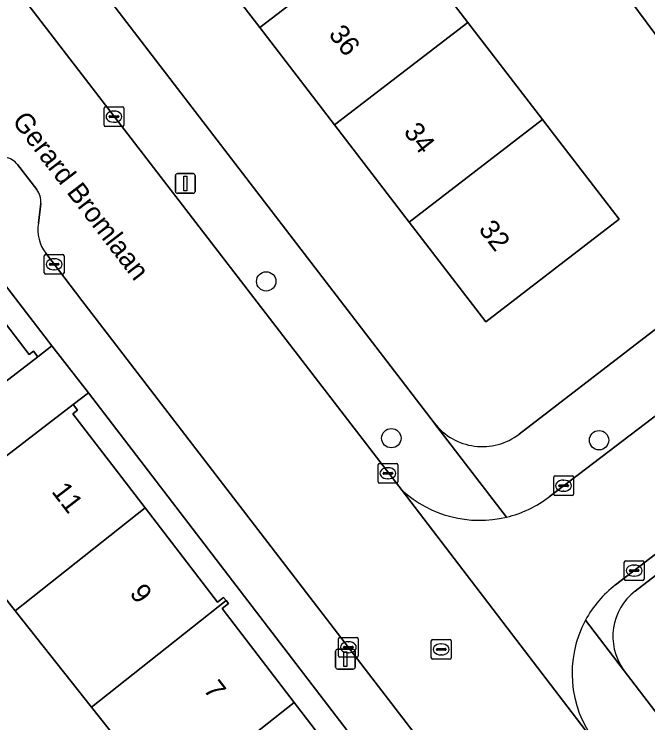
# Model space of a CAD drawing. Extents: x 159352 to 160617, y 385888 to 387323.
# Drawn here: x 159860.54 to 159892.57, y 386787.94 to 386823.75 of the extents above; entities that cross this region are included whole.
import ezdxf

# ---------------------------------------------------------------- set-up
doc = ezdxf.new("R2010")
doc.units = 0
for name, color, linetype in [('IMGEO_Boom', 7, 'Continuous'), ('IMGEO_Erf', 7, 'Continuous'), ('IMGEO_Groenvoorziening', 7, 'Continuous'), ('IMGEO_Kolk', 7, 'Continuous'), ('IMGEO_Lichtmast', 7, 'Continuous'), ('IMGEO_Openbare_ruimte_label', 7, 'Continuous'), ('IMGEO_Pand', 7, 'Continuous'), ('IMGEO_Pand_nummerreeks', 7, 'Continuous'), ('IMGEO_Rijbaan_lokaal_open', 7, 'Continuous'), ('IMGEO_Rioolput', 7, 'Continuous'), ('IMGEO_Voetpad_open', 7, 'Continuous')]:
    doc.layers.add(name, color=color, linetype=linetype)

msp = doc.modelspace()

# ---------------------------------------------------------------- linework, layer by layer
at = {"layer": 'IMGEO_Boom'}
for centre in [(159873.277, 386810.25), (159879.602, 386802.325), (159890.101, 386802.222)]:
    msp.add_circle(centre, 0.489, dxfattribs=at)
at = {"layer": 'IMGEO_Erf'}
for points in [[(159822.908, 386879.759), (159881.774, 386803.094)], [(159857.639, 386811.313), (159861.297, 386806.558), (159861.517, 386806.728), (159861.737, 386806.442), (159862.444, 386806.998), (159816.082, 386867.396)], [(159859.023, 386855.143), (159861.488, 386857.037), (159863.263, 386854.731), (159860.798, 386852.835), (159864.577, 386847.918), (159868.355, 386843.003), (159872.133, 386838.087), (159875.912, 386833.171), (159879.69, 386828.256), (159883.469, 386823.34), (159887.247, 386818.424), (159888.071, 386817.353), (159891.118, 386813.388), (159884.378, 386808.207), (159880.509, 386813.241), (159876.73, 386818.157), (159872.952, 386823.073), (159869.174, 386827.988), (159865.395, 386832.904), (159861.617, 386837.82), (159857.838, 386842.736)], [(159886.065, 386802.535), (159898.945, 386812.449), (159894.229, 386818.62), (159895.391, 386819.561), (159893.008, 386822.658), (159892.915, 386822.784), (159890.451, 386826.136)], [(159890.713, 386770.139), (159864.301, 386804.62), (159863.526, 386804.025), (159863.743, 386803.741), (159863.509, 386803.561), (159867.163, 386798.8), (159870.815, 386794.041), (159871.127, 386794.281), (159871.249, 386794.122), (159871.37, 386793.964), (159871.048, 386793.717), (159874.69, 386788.972), (159878.328, 386784.232)], [(159860.594, 386793.607), (159856.792, 386798.416), (159856.474, 386798.172), (159856.26, 386798.449), (159847.536, 386791.757), (159848.92, 386789.953), (159850.903, 386791.476), (159853.723, 386787.804)], [(159866.514, 386786.12), (159864.442, 386788.74), (159860.594, 386793.607)]]:
    msp.add_lwpolyline(points, dxfattribs=at)
msp.add_arc((159884.198, 386804.954), 3.056, 217.4984, 307.657, dxfattribs=at)
at = {"layer": 'IMGEO_Groenvoorziening'}
for points in [[(159896.726, 386797.013), (159896.109, 386797.814), (159891.918, 386794.588)], [(159891.323, 386790.641), (159902.664, 386775.821)]]:
    msp.add_lwpolyline(points, dxfattribs=at)
msp.add_arc((159893.692, 386792.302), 2.893, 127.816, 215.0388, dxfattribs=at)
at = {"layer": 'IMGEO_Kolk'}
for p, q in [((159865.081, 386818.148), (159865.081, 386819)), ((159865.156, 386819.074), (159866.008, 386819.074)), ((159866.082, 386819), (159866.082, 386818.148)), ((159865.383, 386818.617), (159865.781, 386818.617)), ((159865.569, 386818.854), (159865.594, 386818.854)), ((159865.34, 386818.568), (159865.34, 386818.58)), ((159865.778, 386818.531), (159865.38, 386818.531)), ((159865.592, 386818.294), (159865.567, 386818.294)), ((159865.824, 386818.58), (159865.824, 386818.568)), ((159866.008, 386818.074), (159865.156, 386818.074)), ((159862.058, 386810.686), (159862.058, 386811.538)), ((159862.133, 386811.612), (159862.985, 386811.612)), ((159863.059, 386811.538), (159863.059, 386810.686)), ((159862.317, 386811.106), (159862.317, 386811.118)), ((159862.36, 386811.155), (159862.758, 386811.155)), ((159862.546, 386811.392), (159862.571, 386811.392)), ((159862.801, 386811.118), (159862.801, 386811.106)), ((159862.755, 386811.069), (159862.357, 386811.069)), ((159862.569, 386810.832), (159862.544, 386810.832)), ((159862.985, 386810.612), (159862.133, 386810.612)), ((159878.929, 386800.126), (159878.929, 386800.978)), ((159879.004, 386801.052), (159879.856, 386801.052)), ((159879.417, 386800.832), (159879.442, 386800.832)), ((159879.93, 386800.978), (159879.93, 386800.126)), ((159879.188, 386800.546), (159879.188, 386800.558)), ((159879.626, 386800.509), (159879.228, 386800.509)), ((159879.231, 386800.595), (159879.629, 386800.595)), ((159879.672, 386800.558), (159879.672, 386800.546)), ((159887.807, 386799.499), (159887.807, 386800.351)), ((159887.882, 386800.425), (159888.734, 386800.425)), ((159888.808, 386800.351), (159888.808, 386799.499)), ((159879.856, 386800.052), (159879.004, 386800.052)), ((159879.44, 386800.272), (159879.415, 386800.272)), ((159888.295, 386800.205), (159888.32, 386800.205)), ((159888.066, 386799.919), (159888.066, 386799.931)), ((159888.504, 386799.882), (159888.106, 386799.882)), ((159888.109, 386799.968), (159888.507, 386799.968)), ((159888.318, 386799.645), (159888.293, 386799.645)), ((159888.55, 386799.931), (159888.55, 386799.919)), ((159888.734, 386799.425), (159887.882, 386799.425)), ((159891.376, 386795.208), (159891.376, 386796.06)), ((159891.451, 386796.134), (159892.303, 386796.134)), ((159892.377, 386796.06), (159892.377, 386795.208)), ((159891.864, 386795.914), (159891.889, 386795.914)), ((159891.635, 386795.628), (159891.635, 386795.64)), ((159892.073, 386795.591), (159891.675, 386795.591)), ((159891.678, 386795.677), (159892.076, 386795.677)), ((159891.887, 386795.354), (159891.862, 386795.354)), ((159892.119, 386795.64), (159892.119, 386795.628)), ((159892.303, 386795.134), (159891.451, 386795.134)), ((159876.929, 386791.331), (159876.929, 386792.183)), ((159877.004, 386792.257), (159877.856, 386792.257)), ((159877.93, 386792.183), (159877.93, 386791.331)), ((159877.188, 386791.751), (159877.188, 386791.763)), ((159877.231, 386791.8), (159877.629, 386791.8)), ((159877.417, 386792.037), (159877.442, 386792.037)), ((159877.672, 386791.763), (159877.672, 386791.751)), ((159877.626, 386791.714), (159877.228, 386791.714)), ((159877.44, 386791.477), (159877.415, 386791.477)), ((159877.856, 386791.257), (159877.004, 386791.257))]:
    msp.add_line(p, q, dxfattribs=at)
for points in [[(159865.081, 386818.148), (159865.081, 386819)], [(159865.156, 386819.074), (159866.008, 386819.074)], [(159866.082, 386819), (159866.082, 386818.148)], [(159866.008, 386818.074), (159865.156, 386818.074)], [(159862.058, 386810.686), (159862.058, 386811.538)], [(159862.133, 386811.612), (159862.985, 386811.612)], [(159863.059, 386811.538), (159863.059, 386810.686)], [(159862.985, 386810.612), (159862.133, 386810.612)], [(159878.929, 386800.126), (159878.929, 386800.978)], [(159879.004, 386801.052), (159879.856, 386801.052)], [(159879.93, 386800.978), (159879.93, 386800.126)], [(159887.807, 386799.499), (159887.807, 386800.351)], [(159887.882, 386800.425), (159888.734, 386800.425)], [(159888.808, 386800.351), (159888.808, 386799.499)], [(159879.856, 386800.052), (159879.004, 386800.052)], [(159888.734, 386799.425), (159887.882, 386799.425)], [(159891.376, 386795.208), (159891.376, 386796.06)], [(159891.451, 386796.134), (159892.303, 386796.134)], [(159892.377, 386796.06), (159892.377, 386795.208)], [(159892.303, 386795.134), (159891.451, 386795.134)], [(159876.929, 386791.331), (159876.929, 386792.183)], [(159877.004, 386792.257), (159877.856, 386792.257)], [(159877.93, 386792.183), (159877.93, 386791.331)], [(159877.856, 386791.257), (159877.004, 386791.257)]]:
    msp.add_lwpolyline(points, dxfattribs=at)
for centre, radius, start, end in [((159865.158, 386818.998), 0.0765, 91.552, 178.448), ((159865.158, 386818.998), 0.0765, 91.552, 178.448), ((159866.006, 386818.998), 0.0765, 1.552, 88.448), ((159866.006, 386818.998), 0.0765, 1.552, 88.448), ((159865.38, 386818.577), 0.0403, 85.8775, 175.7526), ((159865.785, 386818.579), 0.0386, 1.7309, 96.639), ((159865.377, 386818.567), 0.0366, 178.938, 274.7102), ((159865.781, 386818.574), 0.043, 264.8664, 352.4533), ((159865.158, 386818.15), 0.0765, 181.552, 268.448), ((159865.158, 386818.15), 0.0765, 181.552, 268.448), ((159866.006, 386818.15), 0.0765, 271.552, 358.448), ((159866.006, 386818.15), 0.0765, 271.552, 358.448), ((159862.135, 386811.536), 0.0765, 91.552, 178.448), ((159862.135, 386811.536), 0.0765, 91.552, 178.448), ((159862.983, 386811.536), 0.0765, 1.552, 88.448), ((159862.983, 386811.536), 0.0765, 1.552, 88.448), ((159862.357, 386811.115), 0.0403, 85.8775, 175.7526), ((159862.354, 386811.105), 0.0366, 178.938, 274.7102), ((159862.758, 386811.112), 0.043, 264.8664, 352.4533), ((159862.762, 386811.117), 0.0386, 1.7309, 96.639), ((159862.135, 386810.688), 0.0765, 181.552, 268.448), ((159862.135, 386810.688), 0.0765, 181.552, 268.448), ((159862.983, 386810.688), 0.0765, 271.552, 358.448), ((159862.983, 386810.688), 0.0765, 271.552, 358.448), ((159879.006, 386800.976), 0.0765, 91.552, 178.448), ((159879.006, 386800.976), 0.0765, 91.552, 178.448), ((159879.854, 386800.976), 0.0765, 1.552, 88.448), ((159879.854, 386800.976), 0.0765, 1.552, 88.448), ((159879.228, 386800.555), 0.0403, 85.8775, 175.7526), ((159879.225, 386800.545), 0.0366, 178.938, 274.7102), ((159879.629, 386800.552), 0.043, 264.8664, 352.4533), ((159879.633, 386800.557), 0.0386, 1.7309, 96.639), ((159887.884, 386800.349), 0.0765, 91.552, 178.448), ((159887.884, 386800.349), 0.0765, 91.552, 178.448), ((159888.732, 386800.349), 0.0765, 1.552, 88.448), ((159888.732, 386800.349), 0.0765, 1.552, 88.448), ((159879.006, 386800.128), 0.0765, 181.552, 268.448), ((159879.006, 386800.128), 0.0765, 181.552, 268.448), ((159879.854, 386800.128), 0.0765, 271.552, 358.448), ((159879.854, 386800.128), 0.0765, 271.552, 358.448), ((159888.106, 386799.928), 0.0403, 85.8775, 175.7526), ((159888.103, 386799.918), 0.0366, 178.938, 274.7102), ((159888.507, 386799.925), 0.043, 264.8664, 352.4533), ((159888.511, 386799.93), 0.0386, 1.7309, 96.639), ((159887.884, 386799.501), 0.0765, 181.552, 268.448), ((159887.884, 386799.501), 0.0765, 181.552, 268.448), ((159888.732, 386799.501), 0.0765, 271.552, 358.448), ((159888.732, 386799.501), 0.0765, 271.552, 358.448), ((159891.453, 386796.058), 0.0765, 91.552, 178.448), ((159891.453, 386796.058), 0.0765, 91.552, 178.448), ((159892.301, 386796.058), 0.0765, 1.552, 88.448), ((159892.301, 386796.058), 0.0765, 1.552, 88.448), ((159891.675, 386795.637), 0.0403, 85.8775, 175.7526), ((159891.672, 386795.627), 0.0366, 178.938, 274.7102), ((159892.076, 386795.634), 0.043, 264.8664, 352.4533), ((159892.08, 386795.639), 0.0386, 1.7309, 96.639), ((159891.453, 386795.21), 0.0765, 181.552, 268.448), ((159891.453, 386795.21), 0.0765, 181.552, 268.448), ((159892.301, 386795.21), 0.0765, 271.552, 358.448), ((159892.301, 386795.21), 0.0765, 271.552, 358.448), ((159877.006, 386792.181), 0.0765, 91.552, 178.448), ((159877.006, 386792.181), 0.0765, 91.552, 178.448), ((159877.854, 386792.181), 0.0765, 1.552, 88.448), ((159877.854, 386792.181), 0.0765, 1.552, 88.448), ((159877.228, 386791.76), 0.0403, 85.8775, 175.7526), ((159877.225, 386791.75), 0.0366, 178.938, 274.7102), ((159877.629, 386791.757), 0.043, 264.8664, 352.4533), ((159877.633, 386791.762), 0.0386, 1.7309, 96.639), ((159877.006, 386791.333), 0.0765, 181.552, 268.448), ((159877.006, 386791.333), 0.0765, 181.552, 268.448), ((159877.854, 386791.333), 0.0765, 271.552, 358.448), ((159877.854, 386791.333), 0.0765, 271.552, 358.448)]:
    msp.add_arc(centre, radius, start, end, dxfattribs=at)
for centre, major_axis, ratio, start_param, end_param in [((159865.568, 386818.574), (-0.387, 0.002), 0.722429, 4.712389, 7.853982), ((159865.593, 386818.574), (-0.39, 0.002), 0.717154, 1.570796, 4.712389), ((159862.545, 386811.112), (-0.387, 0.002), 0.722429, 4.712389, 7.853982), ((159862.57, 386811.112), (-0.39, 0.002), 0.717154, 1.570796, 4.712389), ((159879.416, 386800.552), (-0.387, 0.002), 0.722429, 4.712389, 7.853982), ((159879.441, 386800.552), (-0.39, 0.002), 0.717154, 1.570796, 4.712389), ((159888.294, 386799.925), (-0.387, 0.002), 0.722429, 4.712389, 7.853982), ((159888.319, 386799.925), (-0.39, 0.002), 0.717154, 1.570796, 4.712389), ((159891.863, 386795.634), (-0.387, 0.002), 0.722429, 4.712389, 7.853982), ((159891.888, 386795.634), (-0.39, 0.002), 0.717154, 1.570796, 4.712389), ((159877.416, 386791.757), (-0.387, 0.002), 0.722429, 4.712389, 7.853982), ((159877.441, 386791.757), (-0.39, 0.002), 0.717154, 1.570796, 4.712389)]:
    msp.add_ellipse(centre, major_axis=major_axis, ratio=ratio, start_param=start_param, end_param=end_param, dxfattribs=at)
at = {"layer": 'IMGEO_Lichtmast'}
for p, q in [((159868.691, 386814.799), (159868.691, 386815.599)), ((159868.691, 386815.599), (159868.691, 386814.799)), ((159868.791, 386815.699), (159869.581, 386815.699)), ((159869.581, 386815.699), (159868.791, 386815.699)), ((159869.681, 386815.599), (159869.681, 386814.799)), ((159869.681, 386814.799), (159869.681, 386815.599)), ((159869.581, 386814.699), (159868.791, 386814.699)), ((159868.791, 386814.699), (159869.581, 386814.699)), ((159876.785, 386790.758), (159876.785, 386791.558)), ((159876.785, 386791.558), (159876.785, 386790.758)), ((159876.885, 386791.658), (159877.675, 386791.658)), ((159877.675, 386791.658), (159876.885, 386791.658)), ((159877.775, 386791.558), (159877.775, 386790.758)), ((159877.775, 386790.758), (159877.775, 386791.558)), ((159877.675, 386790.658), (159876.885, 386790.658)), ((159876.885, 386790.658), (159877.675, 386790.658))]:
    msp.add_line(p, q, dxfattribs=at)
for points in [[(159869.111, 386815.574), (159869.261, 386815.574), (159869.261, 386814.824), (159869.111, 386814.824), (159869.111, 386815.574)], [(159877.205, 386791.533), (159877.355, 386791.533), (159877.355, 386790.783), (159877.205, 386790.783), (159877.205, 386791.533)]]:
    msp.add_lwpolyline(points, dxfattribs=at)
for centre, start, end in [((159868.791, 386815.599), 90, 180), ((159868.791, 386815.599), 90, 180), ((159869.581, 386815.599), 0, 90), ((159869.581, 386815.599), 360, 90), ((159868.791, 386814.799), 180, 270), ((159868.791, 386814.799), 180, 270), ((159869.581, 386814.799), 270, 0), ((159869.581, 386814.799), 270, 0), ((159876.885, 386791.558), 90, 180), ((159876.885, 386791.558), 90, 180), ((159877.675, 386791.558), 0, 90), ((159877.675, 386791.558), 360, 90), ((159876.885, 386790.758), 180, 270), ((159876.885, 386790.758), 180, 270), ((159877.675, 386790.758), 270, 0), ((159877.675, 386790.758), 270, 0)]:
    msp.add_arc(centre, 0.1, start, end, dxfattribs=at)
at = {"layer": 'IMGEO_Pand'}
for points in [[(159869.174, 386827.988), (159872.952, 386823.073), (159879.69, 386828.256), (159875.912, 386833.171)], [(159872.952, 386823.073), (159876.73, 386818.157), (159883.469, 386823.34), (159879.69, 386828.256)], [(159895.611, 386823.471), (159894.942, 386824.343), (159892.408, 386827.644), (159890.451, 386826.136), (159892.915, 386822.784)], [(159887.247, 386818.424), (159883.469, 386823.34), (159876.73, 386818.157), (159880.509, 386813.241)], [(159880.509, 386813.241), (159884.378, 386808.207), (159891.118, 386813.388), (159888.071, 386817.353), (159887.247, 386818.424)], [(159861.737, 386806.442), (159861.517, 386806.728), (159861.297, 386806.558), (159857.639, 386811.313), (159850.924, 386806.136), (159851.533, 386805.344), (159854.582, 386801.38), (159854.264, 386801.136), (159854.477, 386800.858)], [(159856.26, 386798.449), (159856.474, 386798.172), (159856.792, 386798.416), (159860.594, 386793.607), (159867.163, 386798.8), (159863.509, 386803.561), (159863.743, 386803.741), (159863.526, 386804.025)], [(159860.594, 386793.607), (159864.442, 386788.74), (159871.249, 386794.122), (159871.127, 386794.281), (159870.815, 386794.041), (159867.163, 386798.8)], [(159871.048, 386793.717), (159871.37, 386793.964), (159871.249, 386794.122), (159864.442, 386788.74), (159866.514, 386786.12), (159864.514, 386784.606), (159866.279, 386782.372), (159868.272, 386783.897), (159874.69, 386788.972)], [(159878.776, 386784.299), (159878.642, 386784.473), (159878.328, 386784.232), (159874.69, 386788.972), (159868.272, 386783.897), (159866.279, 386782.372), (159865.525, 386781.795), (159863.073, 386779.918), (159866.763, 386775.096), (159869.293, 386777.031), (159869.373, 386776.93)]]:
    msp.add_lwpolyline(points, close=True, dxfattribs=at)
at = {"layer": 'IMGEO_Rijbaan_lokaal_open'}
for points in [[(159889.839, 386787.01), (159880.143, 386799.688), (159858.094, 386828.317)], [(159860.703, 386816.156), (159861.678, 386814.887)], [(159861.886, 386814.189), (159861.762, 386813.185)], [(159862.134, 386811.668), (159863.962, 386809.288), (159892.377, 386772.307)], [(159897.649, 386800.071), (159894.279, 386804.465), (159887.587, 386799.368)], [(159890.938, 386794.913), (159897.649, 386800.071)], [(159880.143, 386799.688), (159889.839, 386787.01), (159889.895, 386787.011)]]:
    msp.add_lwpolyline(points, dxfattribs=at)
for centre, radius, start, end in [((159860.018, 386815.668), 0.841, 35.4435, 84.8646), ((159860.935, 386814.286), 0.955, 354.1886, 38.9989), ((159863.752, 386812.869), 2.015, 170.9702, 216.5863), ((159884.077, 386804.046), 5.871, 227.9269, 283.2769), ((159884.081, 386803.912), 5.739, 283.5478, 307.6584), ((159894.382, 386790.435), 5.649, 127.5631, 151.531), ((159894.379, 386790.439), 5.644, 151.5516, 217.4034)]:
    msp.add_arc(centre, radius, start, end, dxfattribs=at)
at = {"layer": 'IMGEO_Rioolput'}
for p, q in [((159881.697, 386792.151), (159882.549, 386792.151)), ((159881.622, 386791.225), (159881.622, 386792.077)), ((159882.11, 386791.931), (159882.135, 386791.931)), ((159882.623, 386792.077), (159882.623, 386791.225)), ((159881.881, 386791.645), (159881.881, 386791.657)), ((159882.319, 386791.608), (159881.921, 386791.608)), ((159881.924, 386791.694), (159882.322, 386791.694)), ((159882.365, 386791.657), (159882.365, 386791.645)), ((159882.549, 386791.151), (159881.697, 386791.151)), ((159882.133, 386791.371), (159882.108, 386791.371))]:
    msp.add_line(p, q, dxfattribs=at)
for points in [[(159881.697, 386792.151), (159882.549, 386792.151)], [(159881.622, 386791.225), (159881.622, 386792.077)], [(159882.623, 386792.077), (159882.623, 386791.225)], [(159882.549, 386791.151), (159881.697, 386791.151)]]:
    msp.add_lwpolyline(points, dxfattribs=at)
for centre, radius, start, end in [((159881.699, 386792.075), 0.0765, 91.552, 178.448), ((159881.699, 386792.075), 0.0765, 91.552, 178.448), ((159882.547, 386792.075), 0.0765, 1.552, 88.448), ((159882.547, 386792.075), 0.0765, 1.552, 88.448), ((159881.921, 386791.654), 0.0403, 85.8775, 175.7526), ((159881.918, 386791.644), 0.0366, 178.938, 274.7102), ((159882.322, 386791.651), 0.043, 264.8664, 352.4533), ((159882.326, 386791.656), 0.0386, 1.7309, 96.639), ((159881.699, 386791.227), 0.0765, 181.552, 268.448), ((159881.699, 386791.227), 0.0765, 181.552, 268.448), ((159882.547, 386791.227), 0.0765, 271.552, 358.448), ((159882.547, 386791.227), 0.0765, 271.552, 358.448)]:
    msp.add_arc(centre, radius, start, end, dxfattribs=at)
for centre, major_axis, ratio, start_param, end_param in [((159882.109, 386791.651), (-0.387, 0.002), 0.722429, 4.712389, 7.853982), ((159882.134, 386791.651), (-0.39, 0.002), 0.717154, 1.570796, 4.712389)]:
    msp.add_ellipse(centre, major_axis=major_axis, ratio=ratio, start_param=start_param, end_param=end_param, dxfattribs=at)
at = {"layer": 'IMGEO_Voetpad_open'}
for points in [[(159885.425, 386798.332), (159881.776, 386803.074), (159881.774, 386803.094), (159822.908, 386879.759)], [(159821.253, 386876.355), (159821.703, 386875.767), (159843.84, 386846.887), (159858.094, 386828.317), (159880.143, 386799.688)], [(159814.745, 386873.025), (159811.464, 386870.728), (159807.746, 386868.126), (159811.142, 386863.669), (159816.082, 386867.396), (159862.444, 386806.998), (159864.301, 386804.62), (159890.713, 386770.139), (159890.726, 386770.139), (159893.267, 386766.813)], [(159921.843, 386830.021), (159917.258, 386826.507), (159917.254, 386826.508), (159906.421, 386818.241), (159903.277, 386815.82), (159903.259, 386815.807), (159902.095, 386814.917), (159898.945, 386812.449), (159886.065, 386802.535)], [(159922.719, 386818.298), (159922.226, 386818.941), (159908.562, 386808.459), (159899.757, 386801.692), (159897.649, 386800.071), (159890.938, 386794.913)], [(159891.918, 386794.588), (159896.109, 386797.814), (159897.667, 386799.014), (159899.696, 386800.575), (159900.713, 386799.262), (159902.979, 386801.043), (159901.974, 386802.329), (159902.209, 386802.51), (159922.719, 386818.298)], [(159861.678, 386814.887), (159860.703, 386816.156)], [(159887.587, 386799.368), (159894.279, 386804.465), (159896.395, 386806.077), (159899.889, 386808.738), (159901.193, 386809.744), (159900.89, 386810.141), (159903.921, 386812.461), (159904.224, 386812.064), (159905.329, 386812.912), (159904.871, 386813.506), (159904.989, 386813.597), (159903.505, 386815.522)], [(159861.762, 386813.185), (159861.886, 386814.189)], [(159863.962, 386809.288), (159862.134, 386811.668)], [(159892.377, 386772.307), (159863.962, 386809.288)], [(159881.774, 386803.094), (159881.776, 386803.074), (159885.425, 386798.332)], [(159891.323, 386790.641), (159889.416, 386793.128)], [(159889.416, 386793.128), (159891.323, 386790.641)], [(159902.664, 386775.821), (159891.323, 386790.641)]]:
    msp.add_lwpolyline(points, dxfattribs=at)
msp.add_lwpolyline([(159856.26, 386798.449), (159863.526, 386804.025), (159864.301, 386804.62), (159862.444, 386806.998), (159861.737, 386806.442), (159854.477, 386800.858), (159845.755, 386794.14), (159844.577, 386793.233), (159838.668, 386788.677), (159836.708, 386787.171), (159829.436, 386781.584), (159826.261, 386779.223), (159828.034, 386776.771), (159831.267, 386779.249), (159838.53, 386784.849), (159840.523, 386786.371), (159844.419, 386789.366), (159846.402, 386790.887), (159847.536, 386791.757)], close=True, dxfattribs=at)
for centre, radius, start, end in [((159860.018, 386815.668), 0.841, 35.4435, 84.8646), ((159860.935, 386814.286), 0.955, 354.1886, 38.9989), ((159863.752, 386812.869), 2.015, 170.9702, 216.5863), ((159884.198, 386804.954), 3.056, 217.4984, 307.657), ((159884.077, 386804.046), 5.871, 227.9269, 283.2769), ((159884.081, 386803.912), 5.739, 283.5478, 307.6584), ((159894.382, 386790.435), 5.649, 127.5631, 151.531), ((159893.692, 386792.302), 2.893, 127.816, 215.0388), ((159894.379, 386790.439), 5.644, 151.5516, 217.4034)]:
    msp.add_arc(centre, radius, start, end, dxfattribs=at)

# ---------------------------------------------------------------- texts
at = {"layer": 'IMGEO_Openbare_ruimte_label'}
msp.add_text('Gerard Bromlaan', height=1, rotation=307.5232, dxfattribs=at).set_placement((159860.398, 386818.345))
at = {"layer": 'IMGEO_Pand_nummerreeks'}
for s, rotation, p in [('36', 307.5469, (159876.394, 386822.73)), ('34', 307.5469, (159880.185, 386817.797)), ('32', 307.5469, (159883.975, 386812.867)), ('11', 307.467, (159862.393, 386799.624)), ('9', 307.467, (159866.337, 386794.479)), ('7', 307.4655, (159870.069, 386789.61))]:
    msp.add_text(s, height=1, rotation=rotation, dxfattribs=at).set_placement(p)

doc.saveas('drawing.dxf')
